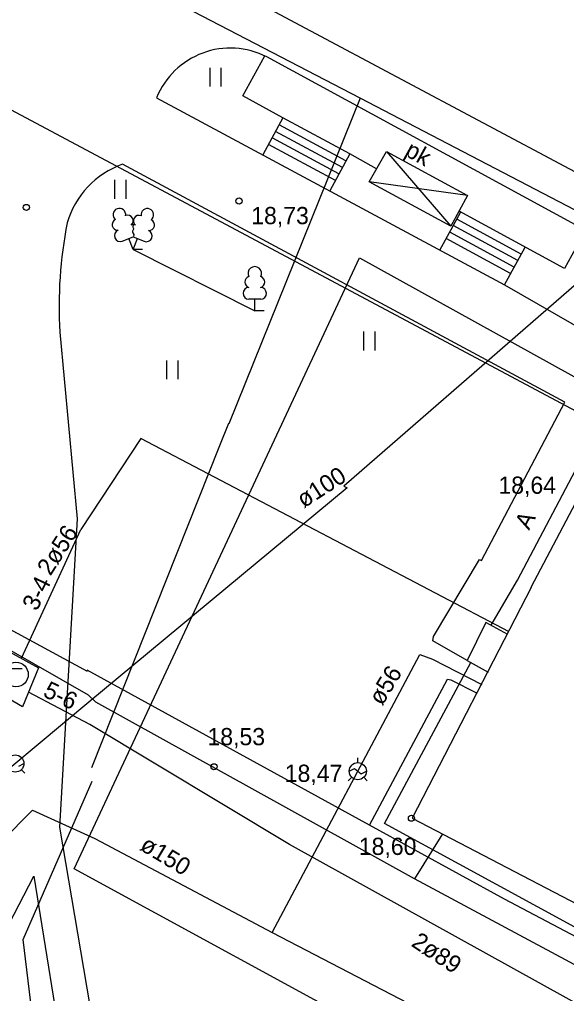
# Model space of a CAD drawing. Extents: x 713497 to 713863, y 6590062 to 6590327.
# Drawn here: x 713708.83 to 713731.08, y 6590147.5 to 6590187.1 of the extents above; entities that cross this region are included whole.
import ezdxf

# ---------------------------------------------------------------- set-up
doc = ezdxf.new("R2010")
doc.units = 0
for name, color, linetype in [('HALJASTUS', 7, 'Continuous'), ('HOONE', 7, 'Continuous'), ('HOONEDET', 7, 'Continuous'), ('KORGUS', 7, 'Continuous'), ('MPKAABEL', 7, 'Continuous'), ('PUU', 7, 'Continuous'), ('RAJATIS', 7, 'Continuous'), ('SITRASS', 7, 'Continuous'), ('TEE', 7, 'Continuous'), ('TKAEV', 7, 'Continuous'), ('TORU NR', 7, 'Continuous'), ('TTRASS', 7, 'Continuous'), ('Слой 1', 7, 'Continuous')]:
    doc.layers.add(name, color=color, linetype=linetype)

msp = doc.modelspace()

# ---------------------------------------------------------------- linework, layer by layer
at = {"layer": 'HALJASTUS'}
for p, q in [((713716.571, 6590185.136), (713716.571, 6590184.375)), ((713717.026, 6590185.136), (713717.026, 6590184.375)), ((713712.697, 6590180.573), (713712.697, 6590179.812)), ((713713.152, 6590180.573), (713713.152, 6590179.812)), ((713722.824, 6590174.407), (713722.824, 6590173.646)), ((713723.279, 6590174.407), (713723.279, 6590173.646)), ((713714.811, 6590173.23), (713714.811, 6590172.469)), ((713715.266, 6590173.23), (713715.266, 6590172.469))]:
    msp.add_line(p, q, dxfattribs=at)
msp.add_lwpolyline([(713713.453, 6590177.749), (713718.4, 6590175.253)], dxfattribs=at)
msp.add_circle((713709.111, 6590179.455), 0.125, dxfattribs=at)
at = {"layer": 'HOONE'}
for p, q in [((713708.799, 6590156.746), (713709.01, 6590156.852)), ((713722.59, 6590156.89), (713722.59, 6590157.087)), ((713708.907, 6590156.603), (713709.047, 6590156.463)), ((713722.24, 6590156.538), (713722.451, 6590156.644)), ((713722.451, 6590156.644), (713722.729, 6590156.436)), ((713722.729, 6590156.436), (713722.94, 6590156.542)), ((713722.343, 6590156.293), (713722.203, 6590156.153)), ((713722.837, 6590156.293), (713722.977, 6590156.153))]:
    msp.add_line(p, q, dxfattribs=at)
for points in [[(713527.261, 6590284.603), (713571.838, 6590266.115), (713573.888, 6590266.247), (713614.395, 6590248.483), (713630.517, 6590241.151), (713667.174, 6590224.027), (713666.91, 6590213.67), (713710.13, 6590192.26), (713734.713, 6590179.152)], [(713726.374, 6590178.688), (713723.052, 6590180.497), (713723.758, 6590181.736), (713727.056, 6590179.94), (713726.374, 6590178.688)], [(713734.713, 6590179.152), (713722.026, 6590168.127), (713722.157, 6590168.056), (713711.65, 6590159.35), (713701.26, 6590150.68), (713673.462, 6590127.187), (713672.85, 6590126.67), (713647.99, 6590122.51), (713633.578, 6590120.32)], [(713741.994, 6590163.127), (713731.958, 6590168.422), (713729.63, 6590164.008), (713729.64, 6590164.003), (713724.8, 6590154.63), (713734.43, 6590149.62), (713741.994, 6590163.127)], [(713719.11, 6590149.98), (713725.11, 6590161.28), (713725.63, 6590161.09), (713727.63, 6590160.06)], [(713665.89, 6590132.03), (713669.505, 6590132.457), (713689.44, 6590134.83), (713709.36, 6590154.95), (713711.89, 6590153.81)], [(713711.89, 6590153.81), (713719.11, 6590149.98)], [(713719.11, 6590149.98), (713755.23, 6590131.21)]]:
    msp.add_lwpolyline(points, dxfattribs=at)
for centre in [(713708.66, 6590156.85), (713722.59, 6590156.54)]:
    msp.add_circle(centre, 0.35, dxfattribs=at)
at = {"layer": 'HOONEDET'}
for p, q in [((713723.758, 6590181.736), (713726.374, 6590178.688)), ((713727.056, 6590179.94), (713723.052, 6590180.497))]:
    msp.add_line(p, q, dxfattribs=at)
for points in [[(713728.01, 6590162.47), (713729.085, 6590164.304), (713731.699, 6590169.26), (713742.832, 6590163.386), (713740.588, 6590159.134), (713734.45, 6590148.55), (713723.68, 6590154.42), (713727.19, 6590160.96)], [(713728.69, 6590162.1), (713727.8, 6590162.58), (713727.04, 6590161.04), (713727.89, 6590160.57)]]:
    msp.add_lwpolyline(points, dxfattribs=at)
at = {"layer": 'KORGUS'}
for centre in [(713717.76, 6590179.72), (713716.74, 6590156.72), (713724.77, 6590154.63)]:
    msp.add_circle(centre, 0.125, dxfattribs=at)
at = {"layer": 'MPKAABEL'}
for points in [[(713748.262, 6590170.579), (713722.68, 6590183.9), (713695.222, 6590198.157), (713673.55, 6590208.866)], [(713722.68, 6590183.9), (713717.347, 6590170.662), (713717.329, 6590170.672), (713716.96, 6590169.76), (713711.76, 6590156.68)], [(713670.189, 6590170.076), (713671.81, 6590170.34), (713692.09, 6590170.41), (713692.9, 6590170.24), (713694.2, 6590169.61), (713711.63, 6590159.64)], [(713724.9, 6590152.17), (713711.94, 6590159.35), (713711.63, 6590159.64)], [(713709.69, 6590143.87), (713708.98, 6590149.7), (713711.79, 6590156.14)], [(713726.03, 6590153.99), (713724.9, 6590152.17)], [(713753.52, 6590136.81), (713724.9, 6590152.17)]]:
    msp.add_lwpolyline(points, dxfattribs=at)
at = {"layer": 'PUU'}
for p, q in [((713713.013, 6590178.084), (713713.458, 6590178.259)), ((713713.453, 6590177.749), (713713.278, 6590178.189)), ((713713.453, 6590177.749), (713713.633, 6590178.189)), ((713713.458, 6590178.259), (713713.898, 6590178.079)), ((713713.833, 6590177.749), (713713.453, 6590177.749)), ((713718.64, 6590175.728), (713718.16, 6590175.728)), ((713718.4, 6590175.253), (713718.4, 6590175.728)), ((713718.78, 6590175.253), (713718.4, 6590175.253))]:
    msp.add_line(p, q, dxfattribs=at)
msp.add_lwpolyline([(713713.458, 6590178.754), (713713.438, 6590178.679), (713713.438, 6590178.659), (713713.448, 6590178.629), (713713.468, 6590178.594), (713713.473, 6590178.574), (713713.458, 6590178.539), (713713.433, 6590178.489), (713713.428, 6590178.464), (713713.433, 6590178.449), (713713.443, 6590178.419), (713713.478, 6590178.359), (713713.483, 6590178.339), (713713.478, 6590178.319), (713713.463, 6590178.284), (713713.458, 6590178.259)], dxfattribs=at)
for centre, radius, start, end in [((713712.896, 6590179.163), 0.256, 111.5027, 232.5173), ((713712.896, 6590179.163), 0.256, 350.4856, 111.5002), ((713714.032, 6590179.155), 0.256, 67.6168, 188.6314), ((713714.032, 6590179.155), 0.256, 306.5997, 67.6143), ((713712.822, 6590178.752), 0.224, 111.4304, 274.4987), ((713713.23, 6590178.913), 0.224, 308.5041, 111.5725), ((713713.693, 6590178.908), 0.225, 67.7016, 230.5126), ((713713.457, 6590178.517), 0.237, 66.7655, 111.5015), ((713714.099, 6590178.742), 0.224, 264.6183, 67.6866), ((713712.927, 6590178.308), 0.237, 111.5014, 291.5004), ((713713.988, 6590178.299), 0.237, 247.6166, 67.6155), ((713718.4, 6590176.773), 0.277, 332.5799, 207.4201), ((713718.229, 6590176.425), 0.233, 109.0217, 253.1415), ((713718.57, 6590176.425), 0.233, 286.8508, 70.9859), ((713718.162, 6590175.965), 0.238, 90.0016, 269.3953), ((713718.637, 6590175.965), 0.238, 270.6047, 89.9984)]:
    msp.add_arc(centre, radius, start, end, dxfattribs=at)
at = {"layer": 'RAJATIS'}
for points in [[(713719.54, 6590183.096), (713718.73, 6590181.59)], [(713722.26, 6590181.64), (713721.447, 6590180.129)], [(713725.926, 6590177.719), (713726.773, 6590179.274)], [(713728.553, 6590176.306), (713729.393, 6590177.847)]]:
    msp.add_lwpolyline(points, dxfattribs=at)
at = {"layer": 'SITRASS'}
for points in [[(713751.206, 6590160.643), (713708.483, 6590183.418)], [(713674.81, 6590179.63), (713677.4, 6590178.16), (713694.47, 6590169.89), (713711.59, 6590160.61)], [(713723.06, 6590154.35), (713711.59, 6590160.64)], [(713723.06, 6590154.35), (713726.24, 6590160.28), (713726.37, 6590160.25), (713727.44, 6590159.71)], [(713753.04, 6590138.53), (713752.18, 6590138.82), (713749.91, 6590140.08), (713728.55, 6590151.34), (713723.06, 6590154.35)]]:
    msp.add_lwpolyline(points, dxfattribs=at)
at = {"layer": 'TEE'}
for p, q in [((713721.961, 6590181.085), (713719.245, 6590182.547)), ((713722.103, 6590181.349), (713719.387, 6590182.811)), ((713721.819, 6590180.821), (713719.103, 6590182.282)), ((713721.677, 6590180.557), (713718.961, 6590182.018)), ((713729.235, 6590177.557), (713726.615, 6590178.984)), ((713729.091, 6590177.294), (713726.472, 6590178.721)), ((713728.804, 6590176.767), (713726.185, 6590178.194)), ((713728.948, 6590177.03), (713726.328, 6590178.457))]:
    msp.add_line(p, q, dxfattribs=at)
for points in [[(713723.35, 6590181.02), (713722.26, 6590181.64), (713719.54, 6590183.096), (713717.917, 6590183.99), (713718.803, 6590185.618)], [(713828.341, 6590128.138), (713812.872, 6590136.509), (713793.453, 6590146.972), (713774.088, 6590157.345), (713753.397, 6590168.434), (713735.495, 6590177.892), (713731.587, 6590178.663), (713718.885, 6590185.577)], [(713714.408, 6590183.916), (713728.553, 6590176.306), (713734.767, 6590172.751), (713749.989, 6590164.567), (713777.063, 6590150.129), (713827.431, 6590123.235), (713830.119, 6590122.487)], [(713727.04, 6590161.04), (713725.64, 6590161.84), (713725.67, 6590162.01), (713727.536, 6590165.143), (713727.617, 6590165.099), (713731.013, 6590171.537), (713713.024, 6590181.212)], [(713731.886, 6590178.604), (713730.998, 6590176.973), (713726.711, 6590179.308)], [(713710.467, 6590174.389), (713711.174, 6590166.795), (713710.458, 6590154.269), (713712.543, 6590141.98), (713716.21, 6590117.41), (713716.46, 6590117.25), (713750.16, 6590098.82), (713790.169, 6590075.991)], [(713708.411, 6590135.253), (713698.461, 6590133.384), (713702.375, 6590138.709), (713709.41, 6590152.273), (713712.047, 6590135.954), (713708.411, 6590135.253)]]:
    msp.add_lwpolyline(points, dxfattribs=at)
for centre, radius, start, end in [((713717.408, 6590182.694), 3.239, 62.8669, 157.8459), ((713714.216, 6590177.826), 3.59, 109.3993, 163.8062), ((713728.726, 6590175.375), 18.286, 169.1167, 183.0898)]:
    msp.add_arc(centre, radius, start, end, dxfattribs=at)
at = {"layer": 'TKAEV'}
msp.add_line((713708.44, 6590160.72), (713708.94, 6590160.72), dxfattribs=at)
msp.add_circle((713708.69, 6590160.47), 0.5, dxfattribs=at)
at = {"layer": 'TTRASS'}
for points in [[(713728.74, 6590162.21), (713713.76, 6590170.07), (713711.33, 6590166.37)], [(713708.91, 6590161.13), (713711.33, 6590166.37)], [(713708.18, 6590161.53), (713709.61, 6590160.74), (713708.96, 6590159.16), (713707.43, 6590160.03), (713708.18, 6590161.53)], [(713711.69, 6590158.44), (713709.2, 6590159.75)], [(713735.69, 6590144.76), (713719.81, 6590153.56), (713711.69, 6590158.44)]]:
    msp.add_lwpolyline(points, dxfattribs=at)
at = {"layer": 'Слой 1'}
msp.add_lwpolyline([(713749.45, 6590162.59), (713737.22, 6590138.32), (713711.06, 6590152.57), (713722.66, 6590177.41)], close=True, dxfattribs=at)

# ---------------------------------------------------------------- texts
at = {"layer": 'KORGUS'}
for s, p in [('18,73', (713718.256, 6590178.775)), ('18,64', (713728.308, 6590167.815)), ('18,53', (713716.476, 6590157.595)), ('18,47', (713719.618, 6590156.105)), ('18,60', (713722.631, 6590153.135))]:
    msp.add_text(s, height=0.7, dxfattribs=at).set_placement(p)
at = {"layer": 'TEE'}
for s, rotation, p in [('pk', 331.0397, (713724.456, 6590181.588)), ('A', 62.3415, (713729.555, 6590166.308))]:
    msp.add_text(s, height=0.7, rotation=rotation, dxfattribs=at).set_placement(p)
at = {"layer": 'TORU NR'}
for s, rotation, p in [('ø100', 32.712, (713720.392, 6590167.218)), ('2ø56', 57.5049, (713710.089, 6590164.449)), ('3-4', 64.1109, (713709.54, 6590163.016)), ('ø56', 58.7707, (713723.581, 6590159.169)), ('5-6', 334.1942, (713709.747, 6590159.6)), ('ø150', 328.9855, (713713.684, 6590153.367)), ('2ø89', 326.5409, (713724.723, 6590149.457))]:
    msp.add_text(s, height=0.7, rotation=rotation, dxfattribs=at).set_placement(p)

doc.saveas('drawing.dxf')
